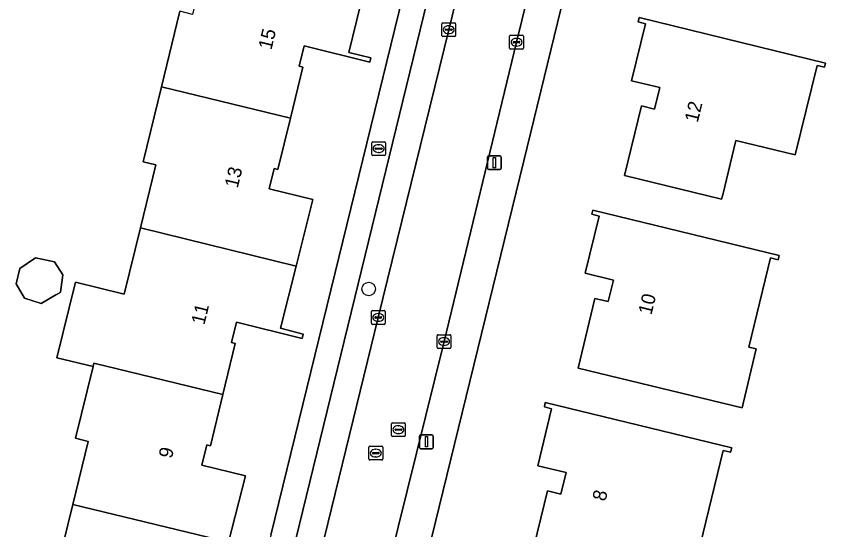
# Model space of a CAD drawing. Extents: x 163266 to 164362, y 381528 to 382286.
# Drawn here: x 164082.6 to 164141.4, y 382101.2 to 382138.4 of the extents above; entities that cross this region are included whole.
import ezdxf

# ---------------------------------------------------------------- set-up
doc = ezdxf.new("R2010")
doc.units = 0
for name, color, linetype in [('IMGEO_Boom', 7, 'Continuous'), ('IMGEO_Brandkraan', 7, 'Continuous'), ('IMGEO_Erf', 7, 'Continuous'), ('IMGEO_Kolk', 7, 'Continuous'), ('IMGEO_Lichtmast', 7, 'Continuous'), ('IMGEO_Pand', 7, 'Continuous'), ('IMGEO_Pand_nummerreeks', 7, 'Continuous'), ('IMGEO_Parkeervlak_open', 7, 'Continuous'), ('IMGEO_Rijbaan_lokaal_open', 7, 'Continuous'), ('IMGEO_Rioolput', 7, 'Continuous'), ('IMGEO_Voetpad_open', 7, 'Continuous')]:
    doc.layers.add(name, color=color, linetype=linetype)

msp = doc.modelspace()

# ---------------------------------------------------------------- linework, layer by layer
at = {"layer": 'IMGEO_Boom'}
msp.add_circle((164108.165, 382118.658), 0.489, dxfattribs=at)
at = {"layer": 'IMGEO_Brandkraan'}
for p, q in [((164108.386, 382128.402), (164108.386, 382129.254)), ((164108.461, 382129.328), (164109.313, 382129.328)), ((164108.645, 382128.822), (164108.645, 382128.834)), ((164108.688, 382128.871), (164109.086, 382128.871)), ((164108.874, 382129.108), (164108.899, 382129.108)), ((164109.129, 382128.834), (164109.129, 382128.822)), ((164109.387, 382129.254), (164109.387, 382128.402)), ((164109.313, 382128.328), (164108.461, 382128.328)), ((164109.083, 382128.785), (164108.685, 382128.785)), ((164108.897, 382128.548), (164108.872, 382128.548))]:
    msp.add_line(p, q, dxfattribs=at)
for points in [[(164108.386, 382128.402), (164108.386, 382129.254)], [(164108.461, 382129.328), (164109.313, 382129.328)], [(164109.387, 382129.254), (164109.387, 382128.402)], [(164109.313, 382128.328), (164108.461, 382128.328)]]:
    msp.add_lwpolyline(points, dxfattribs=at)
for centre, radius, start, end in [((164108.463, 382129.252), 0.0765, 91.55205, 178.44795), ((164108.463, 382129.252), 0.0765, 91.55205, 178.44795), ((164108.685, 382128.831), 0.0403, 85.87752, 175.75265), ((164109.09, 382128.833), 0.0386, 1.73085, 96.63898), ((164109.311, 382129.252), 0.0765, 1.55205, 88.44795), ((164109.311, 382129.252), 0.0765, 1.55205, 88.44795), ((164108.463, 382128.404), 0.0765, 181.55205, 268.44795), ((164108.463, 382128.404), 0.0765, 181.55205, 268.44795), ((164108.682, 382128.821), 0.0366, 178.93798, 274.71019), ((164109.086, 382128.828), 0.043, 264.86636, 352.45326), ((164109.311, 382128.404), 0.0765, 271.55205, 358.44795), ((164109.311, 382128.404), 0.0765, 271.55205, 358.44795)]:
    msp.add_arc(centre, radius, start, end, dxfattribs=at)
for centre, major_axis, ratio, start_param, end_param in [((164108.873, 382128.828), (-0.387, 0.002), 0.722429, 4.712389, 7.853982), ((164108.898, 382128.828), (-0.39, 0.002), 0.717154, 1.570796, 4.712389)]:
    msp.add_ellipse(centre, major_axis=major_axis, ratio=ratio, start_param=start_param, end_param=end_param, dxfattribs=at)
at = {"layer": 'IMGEO_Erf'}
for points in [[(164101.072, 382100.82), (164111.511, 382143.447), (164114.98, 382157.722)], [(164107.833, 382140.351), (164106.717, 382135.8), (164108.325, 382135.397), (164108.253, 382135.09), (164103.486, 382136.266), (164103.127, 382134.794), (164103.39, 382134.728), (164102.491, 382131.031), (164101.59, 382127.327), (164101.327, 382127.393), (164100.968, 382125.921), (164104.124, 382125.153), (164102.905, 382120.316), (164101.77, 382115.811), (164103.426, 382115.385), (164103.352, 382115.071), (164098.597, 382116.248), (164098.238, 382114.776), (164098.501, 382114.71), (164097.601, 382111.008), (164096.701, 382107.309), (164096.438, 382107.375), (164096.079, 382105.903), (164099.235, 382105.135), (164098.023, 382100.324)], [(164085.631, 382098.53), (164086.738, 382103.06), (164087.853, 382107.622), (164086.94, 382107.845), (164088.207, 382113.035), (164085.589, 382113.675), (164086.928, 382119.157), (164090.46, 382118.295), (164091.629, 382123.08), (164092.744, 382127.643), (164091.83, 382127.866), (164093.16, 382133.31), (164094.496, 382138.775)]]:
    msp.add_lwpolyline(points, dxfattribs=at)
for points in [[(164158.546, 382145.474), (164158.4, 382147.143), (164154.226, 382148.154), (164131.487, 382153.658), (164126.001, 382154.986), (164119.402, 382127.933), (164101.851, 382056.216), (164115.328, 382052.943), (164136.554, 382047.613)], [(164134.765, 382129.415), (164133.803, 382125.48), (164133.727, 382125.168), (164126.687, 382126.872), (164127.913, 382131.915), (164128.865, 382131.683), (164129.249, 382133.247), (164127.208, 382133.739), (164128.205, 382137.872), (164127.681, 382138.009), (164127.75, 382138.317), (164141.25, 382135.028), (164141.174, 382134.718), (164140.641, 382134.848), (164139.057, 382128.366)], [(164137.891, 382121.088), (164137.816, 382120.778), (164137.274, 382120.91), (164135.701, 382114.456), (164136.232, 382114.329), (164135.285, 382110.357), (164135.213, 382110.055), (164123.328, 382112.932), (164124.554, 382117.975), (164125.506, 382117.743), (164125.89, 382119.307), (164123.849, 382119.799), (164124.846, 382123.932), (164124.322, 382124.069), (164124.391, 382124.377)], [(164085.514, 382118.228), (164084.446, 382117.6), (164083.247, 382117.985), (164082.637, 382119.035), (164082.9, 382120.153), (164084.043, 382120.909), (164085.415, 382120.623), (164086.008, 382119.69), (164085.841, 382118.42), (164085.791, 382118.391), (164085.653, 382118.31)], [(164134.457, 382107.144), (164134.381, 382106.834), (164133.847, 382106.964), (164132.173, 382100.113), (164132.703, 382099.987), (164131.851, 382096.413), (164131.537, 382095.11), (164125.648, 382096.535), (164125.891, 382097.536), (164119.894, 382098.988), (164121.12, 382104.031), (164122.072, 382103.799), (164122.456, 382105.363), (164120.415, 382105.855), (164121.412, 382109.988), (164120.888, 382110.125), (164120.957, 382110.433)]]:
    msp.add_lwpolyline(points, close=True, dxfattribs=at)
at = {"layer": 'IMGEO_Kolk'}
for p, q in [((164113.461, 382137.015), (164113.461, 382137.867)), ((164113.536, 382137.941), (164114.388, 382137.941)), ((164113.949, 382137.721), (164113.974, 382137.721)), ((164114.462, 382137.867), (164114.462, 382137.015)), ((164113.72, 382137.435), (164113.72, 382137.447)), ((164114.158, 382137.398), (164113.76, 382137.398)), ((164113.763, 382137.484), (164114.161, 382137.484)), ((164113.972, 382137.161), (164113.947, 382137.161)), ((164114.204, 382137.447), (164114.204, 382137.435)), ((164114.388, 382136.941), (164113.536, 382136.941)), ((164118.372, 382136.109), (164118.372, 382136.961)), ((164118.447, 382137.035), (164119.299, 382137.035)), ((164118.631, 382136.529), (164118.631, 382136.541)), ((164119.069, 382136.492), (164118.671, 382136.492)), ((164118.674, 382136.578), (164119.072, 382136.578)), ((164118.86, 382136.815), (164118.885, 382136.815)), ((164119.115, 382136.541), (164119.115, 382136.529)), ((164119.373, 382136.961), (164119.373, 382136.109)), ((164119.299, 382136.035), (164118.447, 382136.035)), ((164118.883, 382136.255), (164118.858, 382136.255)), ((164108.434, 382117.1), (164109.286, 382117.1)), ((164108.359, 382116.174), (164108.359, 382117.026)), ((164108.618, 382116.594), (164108.618, 382116.606)), ((164109.056, 382116.557), (164108.658, 382116.557)), ((164108.661, 382116.643), (164109.059, 382116.643)), ((164108.847, 382116.88), (164108.872, 382116.88)), ((164109.102, 382116.606), (164109.102, 382116.594)), ((164109.36, 382117.026), (164109.36, 382116.174)), ((164109.286, 382116.1), (164108.434, 382116.1)), ((164108.87, 382116.32), (164108.845, 382116.32)), ((164113.196, 382115.35), (164114.048, 382115.35)), ((164113.121, 382114.424), (164113.121, 382115.276)), ((164113.38, 382114.844), (164113.38, 382114.856)), ((164113.818, 382114.807), (164113.42, 382114.807)), ((164113.423, 382114.893), (164113.821, 382114.893)), ((164113.609, 382115.13), (164113.634, 382115.13)), ((164113.864, 382114.856), (164113.864, 382114.844)), ((164114.122, 382115.276), (164114.122, 382114.424)), ((164114.048, 382114.35), (164113.196, 382114.35)), ((164113.632, 382114.57), (164113.607, 382114.57))]:
    msp.add_line(p, q, dxfattribs=at)
for points in [[(164113.461, 382137.015), (164113.461, 382137.867)], [(164113.536, 382137.941), (164114.388, 382137.941)], [(164114.462, 382137.867), (164114.462, 382137.015)], [(164114.388, 382136.941), (164113.536, 382136.941)], [(164118.372, 382136.109), (164118.372, 382136.961)], [(164118.447, 382137.035), (164119.299, 382137.035)], [(164119.373, 382136.961), (164119.373, 382136.109)], [(164119.299, 382136.035), (164118.447, 382136.035)], [(164108.434, 382117.1), (164109.286, 382117.1)], [(164108.359, 382116.174), (164108.359, 382117.026)], [(164109.36, 382117.026), (164109.36, 382116.174)], [(164109.286, 382116.1), (164108.434, 382116.1)], [(164113.196, 382115.35), (164114.048, 382115.35)], [(164113.121, 382114.424), (164113.121, 382115.276)], [(164114.122, 382115.276), (164114.122, 382114.424)], [(164114.048, 382114.35), (164113.196, 382114.35)]]:
    msp.add_lwpolyline(points, dxfattribs=at)
for centre, radius, start, end in [((164113.538, 382137.865), 0.0765, 91.55205, 178.44795), ((164113.538, 382137.865), 0.0765, 91.55205, 178.44795), ((164114.386, 382137.865), 0.0765, 1.55205, 88.44795), ((164114.386, 382137.865), 0.0765, 1.55205, 88.44795), ((164113.76, 382137.444), 0.0403, 85.87752, 175.75265), ((164113.757, 382137.434), 0.0366, 178.93798, 274.71019), ((164114.161, 382137.441), 0.043, 264.86636, 352.45326), ((164114.165, 382137.446), 0.0386, 1.73085, 96.63898), ((164113.538, 382137.017), 0.0765, 181.55205, 268.44795), ((164113.538, 382137.017), 0.0765, 181.55205, 268.44795), ((164114.386, 382137.017), 0.0765, 271.55205, 358.44795), ((164114.386, 382137.017), 0.0765, 271.55205, 358.44795), ((164118.449, 382136.959), 0.0765, 91.55205, 178.44795), ((164118.449, 382136.959), 0.0765, 91.55205, 178.44795), ((164118.671, 382136.538), 0.0403, 85.87752, 175.75265), ((164118.668, 382136.528), 0.0366, 178.93798, 274.71019), ((164119.072, 382136.535), 0.043, 264.86636, 352.45326), ((164119.076, 382136.54), 0.0386, 1.73085, 96.63898), ((164119.297, 382136.959), 0.0765, 1.55205, 88.44795), ((164119.297, 382136.959), 0.0765, 1.55205, 88.44795), ((164118.449, 382136.111), 0.0765, 181.55205, 268.44795), ((164118.449, 382136.111), 0.0765, 181.55205, 268.44795), ((164119.297, 382136.111), 0.0765, 271.55205, 358.44795), ((164119.297, 382136.111), 0.0765, 271.55205, 358.44795), ((164108.436, 382117.024), 0.0765, 91.55205, 178.44795), ((164108.436, 382117.024), 0.0765, 91.55205, 178.44795), ((164109.284, 382117.024), 0.0765, 1.55205, 88.44795), ((164109.284, 382117.024), 0.0765, 1.55205, 88.44795), ((164108.658, 382116.603), 0.0403, 85.87752, 175.75265), ((164108.655, 382116.593), 0.0366, 178.93798, 274.71019), ((164109.059, 382116.6), 0.043, 264.86636, 352.45326), ((164109.063, 382116.605), 0.0386, 1.73085, 96.63898), ((164108.436, 382116.176), 0.0765, 181.55205, 268.44795), ((164108.436, 382116.176), 0.0765, 181.55205, 268.44795), ((164109.284, 382116.176), 0.0765, 271.55205, 358.44795), ((164109.284, 382116.176), 0.0765, 271.55205, 358.44795), ((164113.198, 382115.274), 0.0765, 91.55205, 178.44795), ((164113.198, 382115.274), 0.0765, 91.55205, 178.44795), ((164114.046, 382115.274), 0.0765, 1.55205, 88.44795), ((164114.046, 382115.274), 0.0765, 1.55205, 88.44795), ((164113.42, 382114.853), 0.0403, 85.87752, 175.75265), ((164113.417, 382114.843), 0.0366, 178.93798, 274.71019), ((164113.821, 382114.85), 0.043, 264.86636, 352.45326), ((164113.825, 382114.855), 0.0386, 1.73085, 96.63898), ((164113.198, 382114.426), 0.0765, 181.55205, 268.44795), ((164113.198, 382114.426), 0.0765, 181.55205, 268.44795), ((164114.046, 382114.426), 0.0765, 271.55205, 358.44795), ((164114.046, 382114.426), 0.0765, 271.55205, 358.44795)]:
    msp.add_arc(centre, radius, start, end, dxfattribs=at)
for centre, major_axis, ratio, start_param, end_param in [((164113.948, 382137.441), (-0.387, 0.002), 0.722429, 4.712389, 7.853982), ((164113.973, 382137.441), (-0.39, 0.002), 0.717154, 1.570796, 4.712389), ((164118.859, 382136.535), (-0.387, 0.002), 0.722429, 4.712389, 7.853982), ((164118.884, 382136.535), (-0.39, 0.002), 0.717154, 1.570796, 4.712389), ((164108.846, 382116.6), (-0.387, 0.002), 0.722429, 4.712389, 7.853982), ((164108.871, 382116.6), (-0.39, 0.002), 0.717154, 1.570796, 4.712389), ((164113.608, 382114.85), (-0.387, 0.002), 0.722429, 4.712389, 7.853982), ((164113.633, 382114.85), (-0.39, 0.002), 0.717154, 1.570796, 4.712389)]:
    msp.add_ellipse(centre, major_axis=major_axis, ratio=ratio, start_param=start_param, end_param=end_param, dxfattribs=at)
at = {"layer": 'IMGEO_Lichtmast'}
for p, q in [((164116.868, 382128.314), (164117.658, 382128.314)), ((164117.658, 382128.314), (164116.868, 382128.314)), ((164116.768, 382127.414), (164116.768, 382128.214)), ((164116.768, 382128.214), (164116.768, 382127.414)), ((164117.758, 382128.214), (164117.758, 382127.414)), ((164117.758, 382127.414), (164117.758, 382128.214)), ((164117.658, 382127.314), (164116.868, 382127.314)), ((164116.868, 382127.314), (164117.658, 382127.314)), ((164111.851, 382107.191), (164111.851, 382107.991)), ((164111.851, 382107.991), (164111.851, 382107.191)), ((164111.951, 382108.091), (164112.741, 382108.091)), ((164112.741, 382108.091), (164111.951, 382108.091)), ((164112.841, 382107.991), (164112.841, 382107.191)), ((164112.841, 382107.191), (164112.841, 382107.991)), ((164112.741, 382107.091), (164111.951, 382107.091)), ((164111.951, 382107.091), (164112.741, 382107.091))]:
    msp.add_line(p, q, dxfattribs=at)
for points in [[(164117.188, 382128.189), (164117.338, 382128.189), (164117.338, 382127.439), (164117.188, 382127.439), (164117.188, 382128.189)], [(164112.271, 382107.966), (164112.421, 382107.966), (164112.421, 382107.216), (164112.271, 382107.216), (164112.271, 382107.966)]]:
    msp.add_lwpolyline(points, dxfattribs=at)
for centre, start, end in [((164116.868, 382128.214), 90, 180), ((164116.868, 382128.214), 90, 180), ((164117.658, 382128.214), 0, 90), ((164117.658, 382128.214), 360, 90), ((164116.868, 382127.414), 180, 270), ((164116.868, 382127.414), 180, 270), ((164117.658, 382127.414), 270, 0), ((164117.658, 382127.414), 270, 0), ((164111.951, 382107.991), 90, 180), ((164111.951, 382107.991), 90, 180), ((164112.741, 382107.991), 0, 90), ((164112.741, 382107.991), 360, 90), ((164111.951, 382107.191), 180, 270), ((164111.951, 382107.191), 180, 270), ((164112.741, 382107.191), 270, 0), ((164112.741, 382107.191), 270, 0)]:
    msp.add_arc(centre, 0.1, start, end, dxfattribs=at)
at = {"layer": 'IMGEO_Pand'}
for points in [[(164102.491, 382131.031), (164103.39, 382134.728), (164103.127, 382134.794), (164103.486, 382136.266), (164108.253, 382135.09), (164108.325, 382135.397), (164106.717, 382135.8), (164107.833, 382140.351), (164096.518, 382143.091), (164095.409, 382138.551), (164094.496, 382138.775), (164093.16, 382133.31)], [(164140.641, 382134.848), (164141.174, 382134.718), (164141.25, 382135.028), (164127.75, 382138.317), (164127.681, 382138.009), (164128.205, 382137.872), (164127.208, 382133.739), (164129.249, 382133.247), (164128.865, 382131.683), (164127.913, 382131.915), (164126.687, 382126.872), (164133.727, 382125.168), (164133.803, 382125.48), (164134.765, 382129.415), (164139.057, 382128.366)], [(164102.491, 382131.031), (164093.16, 382133.31), (164091.83, 382127.866), (164092.744, 382127.643), (164091.629, 382123.08), (164102.905, 382120.316), (164104.124, 382125.153), (164100.968, 382125.921), (164101.327, 382127.393), (164101.59, 382127.327)], [(164135.213, 382110.055), (164135.285, 382110.357), (164136.232, 382114.329), (164135.701, 382114.456), (164137.274, 382120.91), (164137.816, 382120.778), (164137.891, 382121.088), (164124.391, 382124.377), (164124.322, 382124.069), (164124.846, 382123.932), (164123.849, 382119.799), (164125.89, 382119.307), (164125.506, 382117.743), (164124.554, 382117.975), (164123.328, 382112.932)], [(164102.905, 382120.316), (164091.629, 382123.08), (164090.46, 382118.295), (164086.928, 382119.157), (164085.589, 382113.675), (164088.207, 382113.035), (164088.269, 382113.288), (164097.601, 382111.008), (164098.501, 382114.71), (164098.238, 382114.776), (164098.597, 382116.248), (164103.352, 382115.071), (164103.426, 382115.385), (164101.77, 382115.811)], [(164085.514, 382118.228), (164085.653, 382118.31), (164085.791, 382118.391), (164085.841, 382118.42), (164086.008, 382119.69), (164085.415, 382120.623), (164084.043, 382120.909), (164082.9, 382120.153), (164082.637, 382119.035), (164083.247, 382117.985), (164084.446, 382117.6)], [(164096.438, 382107.375), (164096.701, 382107.309), (164097.601, 382111.008), (164088.269, 382113.288), (164088.207, 382113.035), (164086.94, 382107.845), (164087.853, 382107.622), (164086.738, 382103.06), (164098.023, 382100.324), (164099.235, 382105.135), (164096.079, 382105.903)], [(164125.891, 382097.536), (164125.648, 382096.535), (164131.537, 382095.11), (164131.851, 382096.413), (164132.703, 382099.987), (164132.173, 382100.113), (164133.847, 382106.964), (164134.381, 382106.834), (164134.457, 382107.144), (164120.957, 382110.433), (164120.888, 382110.125), (164121.412, 382109.988), (164120.415, 382105.855), (164122.456, 382105.363), (164122.072, 382103.799), (164121.12, 382104.031), (164119.894, 382098.988)], [(164083.378, 382093.267), (164092.704, 382090.995), (164093.606, 382094.704), (164093.343, 382094.77), (164093.7, 382096.232), (164098.463, 382095.053), (164098.537, 382095.367), (164096.881, 382095.793), (164098.023, 382100.324), (164086.738, 382103.06), (164085.631, 382098.53), (164084.719, 382098.754)]]:
    msp.add_lwpolyline(points, close=True, dxfattribs=at)
at = {"layer": 'IMGEO_Parkeervlak_open'}
for points in [[(164116.66, 382156.928), (164093.403, 382061.663), (164093.368, 382061.569)], [(164094.534, 382058.063), (164094.976, 382059.799), (164095.434, 382061.701), (164104.706, 382099.598), (164108.861, 382116.6), (164113.962, 382137.44), (164118.361, 382155.476), (164118.513, 382156.108)]]:
    msp.add_lwpolyline(points, dxfattribs=at)
at = {"layer": 'IMGEO_Rijbaan_lokaal_open'}
msp.add_lwpolyline([(164109.623, 382098.674), (164113.621, 382114.85), (164118.872, 382136.535), (164123.394, 382154.913), (164118.513, 382156.108), (164118.361, 382155.476), (164113.962, 382137.44), (164108.861, 382116.6), (164104.706, 382099.598), (164095.434, 382061.701), (164094.976, 382059.799), (164099.812, 382058.645), (164099.892, 382058.963), (164104.725, 382078.741)], close=True, dxfattribs=at)
at = {"layer": 'IMGEO_Rioolput'}
for p, q in [((164109.816, 382108.045), (164109.816, 382108.897)), ((164109.891, 382108.971), (164110.743, 382108.971)), ((164110.817, 382108.897), (164110.817, 382108.045)), ((164110.075, 382108.465), (164110.075, 382108.477)), ((164110.513, 382108.428), (164110.115, 382108.428)), ((164110.118, 382108.514), (164110.516, 382108.514)), ((164110.304, 382108.751), (164110.329, 382108.751)), ((164110.559, 382108.477), (164110.559, 382108.465)), ((164110.743, 382107.971), (164109.891, 382107.971)), ((164110.327, 382108.191), (164110.302, 382108.191)), ((164108.18, 382106.348), (164108.18, 382107.2)), ((164108.255, 382107.274), (164109.107, 382107.274)), ((164109.181, 382107.2), (164109.181, 382106.348)), ((164108.439, 382106.768), (164108.439, 382106.78)), ((164108.877, 382106.731), (164108.479, 382106.731)), ((164108.482, 382106.817), (164108.88, 382106.817)), ((164108.668, 382107.054), (164108.693, 382107.054)), ((164108.923, 382106.78), (164108.923, 382106.768)), ((164109.107, 382106.274), (164108.255, 382106.274)), ((164108.691, 382106.494), (164108.666, 382106.494))]:
    msp.add_line(p, q, dxfattribs=at)
for points in [[(164109.816, 382108.045), (164109.816, 382108.897)], [(164109.891, 382108.971), (164110.743, 382108.971)], [(164110.817, 382108.897), (164110.817, 382108.045)], [(164110.743, 382107.971), (164109.891, 382107.971)], [(164108.18, 382106.348), (164108.18, 382107.2)], [(164108.255, 382107.274), (164109.107, 382107.274)], [(164109.181, 382107.2), (164109.181, 382106.348)], [(164109.107, 382106.274), (164108.255, 382106.274)]]:
    msp.add_lwpolyline(points, dxfattribs=at)
for centre, radius, start, end in [((164109.893, 382108.895), 0.0765, 91.55205, 178.44795), ((164109.893, 382108.895), 0.0765, 91.55205, 178.44795), ((164110.741, 382108.895), 0.0765, 1.55205, 88.44795), ((164110.741, 382108.895), 0.0765, 1.55205, 88.44795), ((164110.115, 382108.474), 0.0403, 85.87752, 175.75265), ((164110.112, 382108.464), 0.0366, 178.93798, 274.71019), ((164110.516, 382108.471), 0.043, 264.86636, 352.45326), ((164110.52, 382108.476), 0.0386, 1.73085, 96.63898), ((164109.893, 382108.047), 0.0765, 181.55205, 268.44795), ((164109.893, 382108.047), 0.0765, 181.55205, 268.44795), ((164110.741, 382108.047), 0.0765, 271.55205, 358.44795), ((164110.741, 382108.047), 0.0765, 271.55205, 358.44795), ((164108.257, 382107.198), 0.0765, 91.55205, 178.44795), ((164108.257, 382107.198), 0.0765, 91.55205, 178.44795), ((164109.105, 382107.198), 0.0765, 1.55205, 88.44795), ((164109.105, 382107.198), 0.0765, 1.55205, 88.44795), ((164108.479, 382106.777), 0.0403, 85.87752, 175.75265), ((164108.476, 382106.767), 0.0366, 178.93798, 274.71019), ((164108.88, 382106.774), 0.043, 264.86636, 352.45326), ((164108.884, 382106.779), 0.0386, 1.73085, 96.63898), ((164108.257, 382106.35), 0.0765, 181.55205, 268.44795), ((164108.257, 382106.35), 0.0765, 181.55205, 268.44795), ((164109.105, 382106.35), 0.0765, 271.55205, 358.44795), ((164109.105, 382106.35), 0.0765, 271.55205, 358.44795)]:
    msp.add_arc(centre, radius, start, end, dxfattribs=at)
for centre, major_axis, ratio, start_param, end_param in [((164110.303, 382108.471), (-0.387, 0.002), 0.722429, 4.712389, 7.853982), ((164110.328, 382108.471), (-0.39, 0.002), 0.717154, 1.570796, 4.712389), ((164108.667, 382106.774), (-0.387, 0.002), 0.722429, 4.712389, 7.853982), ((164108.692, 382106.774), (-0.39, 0.002), 0.717154, 1.570796, 4.712389)]:
    msp.add_ellipse(centre, major_axis=major_axis, ratio=ratio, start_param=start_param, end_param=end_param, dxfattribs=at)
at = {"layer": 'IMGEO_Voetpad_open'}
for points in [[(164100.825, 382052.023), (164101.607, 382055.219), (164101.851, 382056.216), (164119.402, 382127.933), (164126.001, 382154.986), (164126.529, 382157.046), (164128.456, 382164.897), (164128.633, 382165.619), (164128.871, 382166.59), (164129.099, 382167.519), (164120.079, 382169.717), (164107.813, 382172.789)], [(164125.594, 382161.422), (164125.065, 382161.702), (164123.394, 382154.913), (164118.872, 382136.535), (164113.621, 382114.85), (164109.623, 382098.674), (164104.725, 382078.741), (164099.892, 382058.963), (164099.812, 382058.645), (164099.395, 382056.792)], [(164114.98, 382157.722), (164111.511, 382143.447), (164101.072, 382100.82), (164090.988, 382059.608), (164090.803, 382058.853), (164089.85, 382059.078), (164088.658, 382054.154)], [(164093.368, 382061.569), (164093.403, 382061.663), (164116.66, 382156.928)]]:
    msp.add_lwpolyline(points, dxfattribs=at)

# ---------------------------------------------------------------- texts
at = {"layer": 'IMGEO_Pand_nummerreeks'}
for s, rotation, p in [('15', 76.30206, (164101.116, 382135.932)), ('12', 76.20339, (164131.993, 382130.666)), ('13', 76.30206, (164098.675, 382125.918)), ('10', 76.20536, (164128.636, 382116.732)), ('11', 76.30079, (164096.261, 382116.014)), ('9', 76.30079, (164093.902, 382106.336)), ('8', 76.20536, (164125.311, 382103.236))]:
    msp.add_text(s, height=1, rotation=rotation, dxfattribs=at).set_placement(p)

doc.saveas('drawing.dxf')
